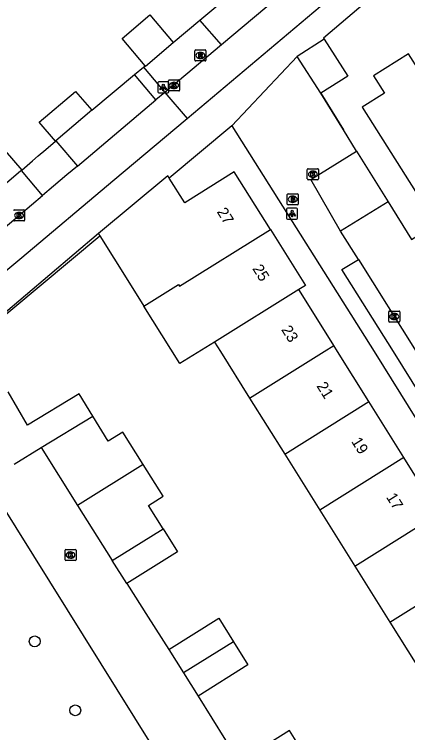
# Model space of a CAD drawing. Extents: x 157767 to 159171, y 387842 to 389425.
# Drawn here: x 158669.4 to 158704.9, y 388465.6 to 388530.5 of the extents above; entities that cross this region are included whole.
import ezdxf

# ---------------------------------------------------------------- set-up
doc = ezdxf.new("R2010")
doc.units = 0
for name, color, linetype in [('IMGEO_Boom', 7, 'Continuous'), ('IMGEO_Brandkraan', 7, 'Continuous'), ('IMGEO_Fietspad_gesloten', 7, 'Continuous'), ('IMGEO_Groenvoorziening', 7, 'Continuous'), ('IMGEO_Kolk', 7, 'Continuous'), ('IMGEO_Lichtpunt', 7, 'Continuous'), ('IMGEO_Muur', 7, 'Continuous'), ('IMGEO_Pand', 7, 'Continuous'), ('IMGEO_Pand_nummerreeks', 7, 'Continuous'), ('IMGEO_Parkeervlak_open', 7, 'Continuous'), ('IMGEO_Rijbaan_lokaal_open', 7, 'Continuous'), ('IMGEO_Rioolput', 7, 'Continuous'), ('IMGEO_Voetpad_open', 7, 'Continuous')]:
    doc.layers.add(name, color=color, linetype=linetype)

msp = doc.modelspace()

# ---------------------------------------------------------------- linework, layer by layer
at = {"layer": 'IMGEO_Boom'}
for centre in [(158671.224, 388473.808), (158674.886, 388467.573)]:
    msp.add_circle(centre, 0.489, dxfattribs=at)
at = {"layer": 'IMGEO_Brandkraan'}
for p, q in [((158694.027, 388513.347), (158694.027, 388514.199)), ((158694.102, 388514.273), (158694.954, 388514.273)), ((158694.515, 388514.053), (158694.54, 388514.053)), ((158695.028, 388514.199), (158695.028, 388513.347)), ((158694.954, 388513.273), (158694.102, 388513.273)), ((158694.538, 388513.493), (158694.513, 388513.493))]:
    msp.add_line(p, q, dxfattribs=at)
for points in [[(158694.027, 388513.347), (158694.027, 388514.199)], [(158694.102, 388514.273), (158694.954, 388514.273)], [(158694.375, 388513.973), (158694.375, 388513.573), (158694.588, 388513.573)], [(158694.606, 388513.973), (158694.375, 388513.973)], [(158694.554, 388513.892), (158694.5, 388513.892), (158694.5, 388513.816)], [(158694.5, 388513.816), (158694.553, 388513.816)], [(158695.028, 388514.199), (158695.028, 388513.347)], [(158694.954, 388513.273), (158694.102, 388513.273)], [(158694.562, 388513.74), (158694.5, 388513.74), (158694.5, 388513.659)], [(158694.5, 388513.659), (158694.562, 388513.659)]]:
    msp.add_lwpolyline(points, dxfattribs=at)
for centre, radius, start, end in [((158694.104, 388514.197), 0.0765, 91.55205, 178.44795), ((158694.104, 388514.197), 0.0765, 91.55205, 178.44795), ((158694.555, 388513.854), 0.0379, 267.82845, 90.93552), ((158694.61, 388513.828), 0.145, 59.4692, 91.53667), ((158694.635, 388513.875), 0.0922, 285.51372, 58.15012), ((158694.64, 388513.683), 0.105, 301.31148, 78.98903), ((158694.952, 388514.197), 0.0765, 1.55205, 88.44795), ((158694.952, 388514.197), 0.0765, 1.55205, 88.44795), ((158694.104, 388513.349), 0.0765, 181.55205, 268.44795), ((158694.104, 388513.349), 0.0765, 181.55205, 268.44795), ((158694.563, 388513.699), 0.0404, 269.87594, 90.50774), ((158694.594, 388513.824), 0.251, 268.66757, 293.53466), ((158694.952, 388513.349), 0.0765, 271.55205, 358.44795), ((158694.952, 388513.349), 0.0765, 271.55205, 358.44795)]:
    msp.add_arc(centre, radius, start, end, dxfattribs=at)
for centre, major_axis, ratio, start_param, end_param in [((158694.514, 388513.773), (-0.387, 0.002), 0.722429, 4.712389, 7.853982), ((158694.539, 388513.773), (-0.39, 0.002), 0.717154, 1.570796, 4.712389)]:
    msp.add_ellipse(centre, major_axis=major_axis, ratio=ratio, start_param=start_param, end_param=end_param, dxfattribs=at)
at = {"layer": 'IMGEO_Fietspad_gesloten'}
for points in [[(158684.993, 388521.093), (158690.136, 388525.431), (158696.994, 388531.216), (158717.413, 388548.447), (158744.475, 388571.248)], [(158696.089, 388534.496), (158688.091, 388527.75)], [(158688.091, 388527.75), (158682.972, 388523.432)], [(158682.972, 388523.432), (158682.17, 388522.755)], [(158682.972, 388523.432), (158684.993, 388521.093)], [(158675.086, 388516.78), (158682.17, 388522.755)], [(158659.858, 388500), (158660.682, 388500.679), (158664.653, 388504.018), (158670.056, 388508.515), (158678.286, 388515.435), (158684.993, 388521.093)], [(158675.086, 388516.78), (158674.13, 388515.973), (158672.921, 388514.953), (158671.918, 388514.107)], [(158664.936, 388508.217), (158671.918, 388514.107)]]:
    msp.add_lwpolyline(points, dxfattribs=at)
at = {"layer": 'IMGEO_Groenvoorziening'}
for points in [[(158686.132, 388529.972), (158690.819, 388533.888)], [(158683.74, 388527.953), (158686.132, 388529.972)], [(158688.091, 388527.75), (158686.132, 388529.972)], [(158681.053, 388525.729), (158681.198, 388525.85)], [(158676.371, 388521.818), (158680.247, 388525.056)]]:
    msp.add_lwpolyline(points, dxfattribs=at)
at = {"layer": 'IMGEO_Kolk'}
for p, q in [((158683.307, 388523.645), (158683.307, 388524.497)), ((158683.382, 388524.571), (158684.234, 388524.571)), ((158683.795, 388524.351), (158683.82, 388524.351)), ((158684.308, 388524.497), (158684.308, 388523.645)), ((158684.234, 388523.571), (158683.382, 388523.571)), ((158683.818, 388523.791), (158683.793, 388523.791)), ((158695.847, 388515.611), (158695.847, 388516.463)), ((158695.922, 388516.537), (158696.774, 388516.537)), ((158696.848, 388516.463), (158696.848, 388515.611)), ((158696.358, 388515.757), (158696.333, 388515.757)), ((158696.335, 388516.317), (158696.36, 388516.317)), ((158696.774, 388515.537), (158695.922, 388515.537)), ((158669.386, 388512.812), (158670.238, 388512.812)), ((158669.799, 388512.592), (158669.824, 388512.592)), ((158670.312, 388512.738), (158670.312, 388511.886)), ((158669.822, 388512.032), (158669.797, 388512.032)), ((158670.238, 388511.812), (158669.386, 388511.812)), ((158703.2, 388502.745), (158703.2, 388503.597)), ((158703.275, 388503.671), (158704.127, 388503.671)), ((158703.688, 388503.451), (158703.713, 388503.451)), ((158704.201, 388503.597), (158704.201, 388502.745)), ((158703.711, 388502.891), (158703.686, 388502.891)), ((158704.127, 388502.671), (158703.275, 388502.671)), ((158673.959, 388481.188), (158673.959, 388482.04)), ((158674.034, 388482.114), (158674.886, 388482.114)), ((158674.96, 388482.04), (158674.96, 388481.188)), ((158674.47, 388481.334), (158674.445, 388481.334)), ((158674.447, 388481.894), (158674.472, 388481.894)), ((158674.886, 388481.114), (158674.034, 388481.114))]:
    msp.add_line(p, q, dxfattribs=at)
for points in [[(158683.307, 388523.645), (158683.307, 388524.497)], [(158683.382, 388524.571), (158684.234, 388524.571)], [(158683.628, 388524.271), (158683.751, 388524.271), (158683.751, 388524.12), (158683.881, 388524.271), (158684.045, 388524.271), (158683.899, 388524.12), (158684.052, 388523.871), (158683.9, 388523.871), (158683.815, 388524.035), (158683.751, 388523.968), (158683.751, 388523.871), (158683.628, 388523.871), (158683.628, 388524.271)], [(158684.308, 388524.497), (158684.308, 388523.645)], [(158684.234, 388523.571), (158683.382, 388523.571)], [(158695.847, 388515.611), (158695.847, 388516.463)], [(158695.922, 388516.537), (158696.774, 388516.537)], [(158696.848, 388516.463), (158696.848, 388515.611)], [(158696.168, 388516.237), (158696.291, 388516.237), (158696.291, 388516.086), (158696.421, 388516.237), (158696.585, 388516.237), (158696.439, 388516.086), (158696.592, 388515.837), (158696.44, 388515.837), (158696.355, 388516.001), (158696.291, 388515.934), (158696.291, 388515.837), (158696.168, 388515.837), (158696.168, 388516.237)], [(158696.774, 388515.537), (158695.922, 388515.537)], [(158669.386, 388512.812), (158670.238, 388512.812)], [(158669.632, 388512.512), (158669.755, 388512.512), (158669.755, 388512.361), (158669.885, 388512.512), (158670.049, 388512.512), (158669.903, 388512.361), (158670.056, 388512.112), (158669.904, 388512.112), (158669.819, 388512.276), (158669.755, 388512.209), (158669.755, 388512.112), (158669.632, 388512.112), (158669.632, 388512.512)], [(158670.312, 388512.738), (158670.312, 388511.886)], [(158670.238, 388511.812), (158669.386, 388511.812)], [(158703.2, 388502.745), (158703.2, 388503.597)], [(158703.275, 388503.671), (158704.127, 388503.671)], [(158704.201, 388503.597), (158704.201, 388502.745)], [(158703.521, 388503.371), (158703.644, 388503.371), (158703.644, 388503.22), (158703.774, 388503.371), (158703.938, 388503.371), (158703.792, 388503.22), (158703.945, 388502.971), (158703.793, 388502.971), (158703.708, 388503.135), (158703.644, 388503.068), (158703.644, 388502.971), (158703.521, 388502.971), (158703.521, 388503.371)], [(158704.127, 388502.671), (158703.275, 388502.671)], [(158673.959, 388481.188), (158673.959, 388482.04)], [(158674.034, 388482.114), (158674.886, 388482.114)], [(158674.96, 388482.04), (158674.96, 388481.188)], [(158674.28, 388481.814), (158674.403, 388481.814), (158674.403, 388481.663), (158674.533, 388481.814), (158674.697, 388481.814), (158674.551, 388481.663), (158674.704, 388481.414), (158674.552, 388481.414), (158674.467, 388481.578), (158674.403, 388481.511), (158674.403, 388481.414), (158674.28, 388481.414), (158674.28, 388481.814)], [(158674.886, 388481.114), (158674.034, 388481.114)]]:
    msp.add_lwpolyline(points, dxfattribs=at)
for centre, start, end in [((158683.384, 388524.495), 91.55205, 178.44795), ((158683.384, 388524.495), 91.55205, 178.44795), ((158684.232, 388524.495), 1.55205, 88.44795), ((158684.232, 388524.495), 1.55205, 88.44795), ((158683.384, 388523.647), 181.55205, 268.44795), ((158683.384, 388523.647), 181.55205, 268.44795), ((158684.232, 388523.647), 271.55205, 358.44795), ((158684.232, 388523.647), 271.55205, 358.44795), ((158695.924, 388516.461), 91.55205, 178.44795), ((158695.924, 388516.461), 91.55205, 178.44795), ((158696.772, 388516.461), 1.55205, 88.44795), ((158696.772, 388516.461), 1.55205, 88.44795), ((158695.924, 388515.613), 181.55205, 268.44795), ((158695.924, 388515.613), 181.55205, 268.44795), ((158696.772, 388515.613), 271.55205, 358.44795), ((158696.772, 388515.613), 271.55205, 358.44795), ((158669.388, 388512.736), 91.55205, 178.44795), ((158669.388, 388512.736), 91.55205, 178.44795), ((158670.236, 388512.736), 1.55205, 88.44795), ((158670.236, 388512.736), 1.55205, 88.44795), ((158669.388, 388511.888), 181.55205, 268.44795), ((158669.388, 388511.888), 181.55205, 268.44795), ((158670.236, 388511.888), 271.55205, 358.44795), ((158670.236, 388511.888), 271.55205, 358.44795), ((158703.277, 388503.595), 91.55205, 178.44795), ((158703.277, 388503.595), 91.55205, 178.44795), ((158704.125, 388503.595), 1.55205, 88.44795), ((158704.125, 388503.595), 1.55205, 88.44795), ((158703.277, 388502.747), 181.55205, 268.44795), ((158703.277, 388502.747), 181.55205, 268.44795), ((158704.125, 388502.747), 271.55205, 358.44795), ((158704.125, 388502.747), 271.55205, 358.44795), ((158674.036, 388482.038), 91.55205, 178.44795), ((158674.036, 388482.038), 91.55205, 178.44795), ((158674.884, 388482.038), 1.55205, 88.44795), ((158674.884, 388482.038), 1.55205, 88.44795), ((158674.036, 388481.19), 181.55205, 268.44795), ((158674.036, 388481.19), 181.55205, 268.44795), ((158674.884, 388481.19), 271.55205, 358.44795), ((158674.884, 388481.19), 271.55205, 358.44795)]:
    msp.add_arc(centre, 0.0765, start, end, dxfattribs=at)
for centre, major_axis, ratio, start_param, end_param in [((158683.794, 388524.071), (-0.387, 0.002), 0.722429, 4.712389, 7.853982), ((158683.819, 388524.071), (-0.39, 0.002), 0.717154, 1.570796, 4.712389), ((158696.334, 388516.037), (-0.387, 0.002), 0.722429, 4.712389, 7.853982), ((158696.359, 388516.037), (-0.39, 0.002), 0.717154, 1.570796, 4.712389), ((158669.798, 388512.312), (-0.387, 0.002), 0.722429, 4.712389, 7.853982), ((158669.823, 388512.312), (-0.39, 0.002), 0.717154, 1.570796, 4.712389), ((158703.687, 388503.171), (-0.387, 0.002), 0.722429, 4.712389, 7.853982), ((158703.712, 388503.171), (-0.39, 0.002), 0.717154, 1.570796, 4.712389), ((158674.446, 388481.614), (-0.387, 0.002), 0.722429, 4.712389, 7.853982), ((158674.471, 388481.614), (-0.39, 0.002), 0.717154, 1.570796, 4.712389)]:
    msp.add_ellipse(centre, major_axis=major_axis, ratio=ratio, start_param=start_param, end_param=end_param, dxfattribs=at)
at = {"layer": 'IMGEO_Lichtpunt'}
for p, q in [((158682.334, 388524.293), (158682.334, 388523.486)), ((158682.334, 388524.293), (158682.334, 388523.486)), ((158683.236, 388524.388), (158682.428, 388524.388)), ((158683.236, 388524.388), (158682.428, 388524.388)), ((158683.33, 388523.486), (158683.33, 388524.293)), ((158683.33, 388523.486), (158683.33, 388524.293)), ((158682.428, 388523.392), (158683.236, 388523.392)), ((158682.428, 388523.392), (158683.236, 388523.392)), ((158693.975, 388512.881), (158693.975, 388512.074)), ((158693.975, 388512.881), (158693.975, 388512.074)), ((158694.877, 388512.976), (158694.069, 388512.976)), ((158694.877, 388512.976), (158694.069, 388512.976)), ((158694.971, 388512.074), (158694.971, 388512.881)), ((158694.971, 388512.074), (158694.971, 388512.881)), ((158694.069, 388511.98), (158694.877, 388511.98)), ((158694.069, 388511.98), (158694.877, 388511.98))]:
    msp.add_line(p, q, dxfattribs=at)
for points in [[(158682.708, 388523.957), (158682.747, 388523.929), (158682.559, 388523.667), (158682.521, 388523.694), (158682.708, 388523.957)], [(158682.81, 388523.909), (158682.857, 388523.909), (158682.857, 388523.587), (158682.81, 388523.587), (158682.81, 388523.909)], [(158682.92, 388523.929), (158682.958, 388523.956), (158683.145, 388523.694), (158683.106, 388523.666), (158682.92, 388523.929)], [(158694.349, 388512.545), (158694.388, 388512.517), (158694.2, 388512.255), (158694.162, 388512.282), (158694.349, 388512.545)], [(158694.451, 388512.497), (158694.498, 388512.497), (158694.498, 388512.175), (158694.451, 388512.175), (158694.451, 388512.497)], [(158694.561, 388512.517), (158694.599, 388512.544), (158694.786, 388512.282), (158694.747, 388512.254), (158694.561, 388512.517)]]:
    msp.add_lwpolyline(points, dxfattribs=at)
for centre in [(158682.833, 388524.091), (158694.474, 388512.679)]:
    msp.add_circle(centre, 0.0994, dxfattribs=at)
for centre, start, end in [((158682.428, 388524.293), 90, 180), ((158682.428, 388524.293), 90, 180), ((158683.236, 388524.293), 0, 90), ((158683.236, 388524.293), 0, 90), ((158682.428, 388523.486), 180, 270), ((158682.428, 388523.486), 180, 270), ((158683.236, 388523.486), 270, 0), ((158683.236, 388523.486), 270, 360), ((158694.069, 388512.881), 90, 180), ((158694.069, 388512.881), 90, 180), ((158694.877, 388512.881), 0, 90), ((158694.877, 388512.881), 0, 90), ((158694.069, 388512.074), 180, 270), ((158694.069, 388512.074), 180, 270), ((158694.877, 388512.074), 270, 0), ((158694.877, 388512.074), 270, 360)]:
    msp.add_arc(centre, 0.0946, start, end, dxfattribs=at)
at = {"layer": 'IMGEO_Muur'}
for points in [[(158697.06, 388523.358), (158699.117, 388520.044)], [(158661.186, 388497.168), (158677.105, 388510.474)]]:
    msp.add_lwpolyline(points, dxfattribs=at)
at = {"layer": 'IMGEO_Pand'}
for points in [[(158681.198, 388525.85), (158679.11, 388528.302), (158681.622, 388530.441), (158683.74, 388527.953)], [(158697.382, 388528.241), (158694.94, 388526.684)], [(158697.382, 388528.241), (158699.503, 388524.915), (158697.06, 388523.358)], [(158681.198, 388525.85), (158681.228, 388525.814), (158683.74, 388527.953)], [(158705.976, 388525.37), (158704.986, 388526.937), (158701.809, 388524.93), (158702.803, 388523.358), (158700.796, 388522.09), (158705.607, 388514.474), (158710.65, 388517.659), (158710.791, 388517.748)], [(158697.06, 388523.358), (158694.94, 388526.684)], [(158673.098, 388519.029), (158671.631, 388520.751), (158674.916, 388523.525), (158676.371, 388521.818)], [(158676.371, 388521.818), (158673.123, 388519.05)], [(158673.123, 388519.05), (158673.098, 388519.029)], [(158665.283, 388515.39), (158668.568, 388518.164), (158670.068, 388516.406)], [(158670.068, 388516.406), (158670.018, 388516.368)], [(158670.018, 388516.368), (158669.946, 388516.304), (158666.768, 388513.646)], [(158683.368, 388515.694), (158683.239, 388515.9), (158676.976, 388510.68)], [(158692.507, 388511.045), (158689.247, 388516.252), (158684.772, 388513.45), (158683.368, 388515.694)], [(158676.976, 388510.68), (158677.105, 388510.474), (158679.628, 388506.442), (158681.089, 388504.106)], [(158681.089, 388504.106), (158684.207, 388506.059), (158684.298, 388505.914), (158692.507, 388511.045)], [(158692.507, 388511.045), (158695.675, 388505.986), (158695.073, 388505.609)], [(158695.073, 388505.609), (158687.466, 388500.854)], [(158698.233, 388500.545), (158695.129, 388505.519), (158695.073, 388505.609)], [(158687.466, 388500.854), (158684.321, 388498.94), (158681.089, 388504.106)], [(158687.466, 388500.854), (158687.999, 388500.002), (158690.634, 388495.794)], [(158690.634, 388495.794), (158697.364, 388500.002), (158698.233, 388500.545)], [(158701.4, 388495.483), (158698.572, 388500.002), (158698.233, 388500.545)], [(158676.48, 388494.17), (158675.244, 388496.201), (158670.58, 388493.361), (158668.836, 388496.375)], [(158690.634, 388495.794), (158693.802, 388490.734)], [(158693.802, 388490.734), (158701.4, 388495.483)], [(158704.566, 388490.422), (158701.4, 388495.483)], [(158671.816, 388491.331), (158676.48, 388494.17)], [(158681.033, 388489.792), (158679.187, 388492.729), (158677.852, 388491.916), (158676.48, 388494.17)], [(158669.354, 388489.832), (158671.816, 388491.331)], [(158671.816, 388491.331), (158675.089, 388486.076)], [(158693.802, 388490.734), (158696.97, 388485.674)], [(158704.566, 388490.422), (158696.97, 388485.674)], [(158707.732, 388485.361), (158707.675, 388485.452), (158704.566, 388490.422)], [(158681.033, 388489.792), (158675.089, 388486.076)], [(158682.821, 388483.971), (158681.492, 388486.085), (158682.834, 388486.928), (158681.033, 388489.792)], [(158675.089, 388486.076), (158678.22, 388481.117)], [(158696.97, 388485.674), (158700.138, 388480.614)], [(158700.138, 388480.614), (158707.732, 388485.361)], [(158678.22, 388481.117), (158682.821, 388483.971)], [(158682.821, 388483.971), (158684.117, 388481.91), (158679.541, 388479.033)], [(158679.541, 388479.033), (158678.22, 388481.117)], [(158703.306, 388475.554), (158711.534, 388480.697)], [(158703.306, 388475.554), (158706.561, 388470.355), (158710.547, 388472.85), (158714.785, 388475.502), (158711.534, 388480.697)], [(158700.138, 388480.614), (158703.306, 388475.554)], [(158683.338, 388473.058), (158687.847, 388475.892), (158689.175, 388473.779)], [(158689.175, 388473.779), (158684.658, 388470.959)], [(158689.175, 388473.779), (158690.487, 388471.692), (158685.979, 388468.858)], [(158683.338, 388473.058), (158684.658, 388470.959)], [(158684.658, 388470.959), (158685.979, 388468.858)], [(158695.578, 388463.589), (158694.225, 388465.742), (158689.678, 388462.884)]]:
    msp.add_lwpolyline(points, dxfattribs=at)
at = {"layer": 'IMGEO_Parkeervlak_open'}
msp.add_lwpolyline([(158700.301, 388518.136), (158703.15, 388513.546)], dxfattribs=at)
at = {"layer": 'IMGEO_Rijbaan_lokaal_open'}
for points in [[(158703.15, 388513.546), (158698.848, 388510.89)], [(158703.15, 388513.546), (158705.261, 388510.145), (158710.342, 388513.337)], [(158700.463, 388508.32), (158698.848, 388510.89)], [(158700.463, 388508.32), (158705.692, 388500), (158718.743, 388479.02)], [(158699.967, 388435.267), (158668.062, 388486.42)], [(158679.541, 388479.033), (158681.472, 388475.985), (158683.338, 388473.058)], [(158685.979, 388468.858), (158689.678, 388462.884)]]:
    msp.add_lwpolyline(points, dxfattribs=at)
at = {"layer": 'IMGEO_Rioolput'}
for p, q in [((158685.687, 388526.352), (158685.687, 388527.204)), ((158685.762, 388527.278), (158686.614, 388527.278)), ((158686.175, 388527.058), (158686.2, 388527.058)), ((158686.688, 388527.204), (158686.688, 388526.352)), ((158686.614, 388526.278), (158685.762, 388526.278)), ((158686.198, 388526.498), (158686.173, 388526.498))]:
    msp.add_line(p, q, dxfattribs=at)
for points in [[(158685.687, 388526.352), (158685.687, 388527.204)], [(158685.762, 388527.278), (158686.614, 388527.278)], [(158686.276, 388526.976), (158686.024, 388526.978), (158686.024, 388526.578)], [(158686.202, 388526.897), (158686.148, 388526.897), (158686.148, 388526.816)], [(158686.148, 388526.816), (158686.2, 388526.816)], [(158686.688, 388527.204), (158686.688, 388526.352)], [(158686.614, 388526.278), (158685.762, 388526.278)], [(158686.024, 388526.578), (158686.148, 388526.578), (158686.148, 388526.74), (158686.159, 388526.74)], [(158686.206, 388526.711), (158686.277, 388526.578), (158686.417, 388526.578), (158686.352, 388526.704)]]:
    msp.add_lwpolyline(points, dxfattribs=at)
for centre, radius, start, end in [((158685.764, 388527.202), 0.0765, 91.55205, 178.44795), ((158685.764, 388527.202), 0.0765, 91.55205, 178.44795), ((158686.184, 388527.005), 0.19, 274.7715, 282.96867), ((158686.208, 388526.801), 0.0964, 77.00612, 93.18647), ((158686.222, 388526.858), 0.0378, 276.66336, 79.67722), ((158686.275, 388526.866), 0.109, 350.36119, 89.41601), ((158686.273, 388526.866), 0.112, 277.58423, 350.98172), ((158686.612, 388527.202), 0.0765, 1.55205, 88.44795), ((158686.612, 388527.202), 0.0765, 1.55205, 88.44795), ((158685.764, 388526.354), 0.0765, 181.55205, 268.44795), ((158685.764, 388526.354), 0.0765, 181.55205, 268.44795), ((158686.158, 388526.687), 0.0533, 26.02933, 88.69889), ((158686.257, 388526.651), 0.108, 29.51342, 73.79051), ((158686.612, 388526.354), 0.0765, 271.55205, 358.44795), ((158686.612, 388526.354), 0.0765, 271.55205, 358.44795)]:
    msp.add_arc(centre, radius, start, end, dxfattribs=at)
for centre, major_axis, ratio, start_param, end_param in [((158686.174, 388526.778), (-0.387, 0.002), 0.722429, 4.712389, 7.853982), ((158686.199, 388526.778), (-0.39, 0.002), 0.717154, 1.570796, 4.712389)]:
    msp.add_ellipse(centre, major_axis=major_axis, ratio=ratio, start_param=start_param, end_param=end_param, dxfattribs=at)
at = {"layer": 'IMGEO_Voetpad_open'}
for points in [[(158704.677, 388534.624), (158697.316, 388528.351), (158697.382, 388528.241)], [(158694.94, 388526.684), (158689.026, 388520.41)], [(158680.247, 388525.056), (158681.053, 388525.729)], [(158681.053, 388525.729), (158682.972, 388523.432)], [(158682.17, 388522.755), (158680.247, 388525.056)], [(158700.301, 388518.136), (158699.117, 388520.044), (158697.06, 388523.358)], [(158689.026, 388520.41), (158683.368, 388515.694)], [(158689.026, 388520.41), (158701.874, 388500), (158716.543, 388476.407), (158723.349, 388479.211), (158736.406, 388448.418)], [(158670.068, 388516.406), (158671.013, 388517.252), (158671.529, 388517.691), (158672.221, 388518.281), (158673.098, 388519.029)], [(158673.123, 388519.05), (158675.086, 388516.78)], [(158698.848, 388510.89), (158696.159, 388515.561), (158700.301, 388518.136)], [(158671.918, 388514.107), (158670.018, 388516.368)], [(158676.976, 388510.68), (158665.964, 388501.336)], [(158718.743, 388479.02), (158717.118, 388478.329), (158703.636, 388500.002), (158698.957, 388507.412), (158700.463, 388508.32)]]:
    msp.add_lwpolyline(points, dxfattribs=at)

# ---------------------------------------------------------------- texts
at = {"layer": 'IMGEO_Pand_nummerreeks'}
for s, rotation, p in [('27', 302.05252, (158687.636, 388512.645)), ('25', 302.05105, (158690.85, 388507.512)), ('23', 301.9651, (158693.461, 388501.996)), ('21', 302.02945, (158696.648, 388496.895)), ('19', 302.02945, (158699.783, 388491.883)), ('17', 302.02813, (158702.931, 388486.851))]:
    msp.add_text(s, height=1, rotation=rotation, dxfattribs=at).set_placement(p)

doc.saveas('drawing.dxf')
